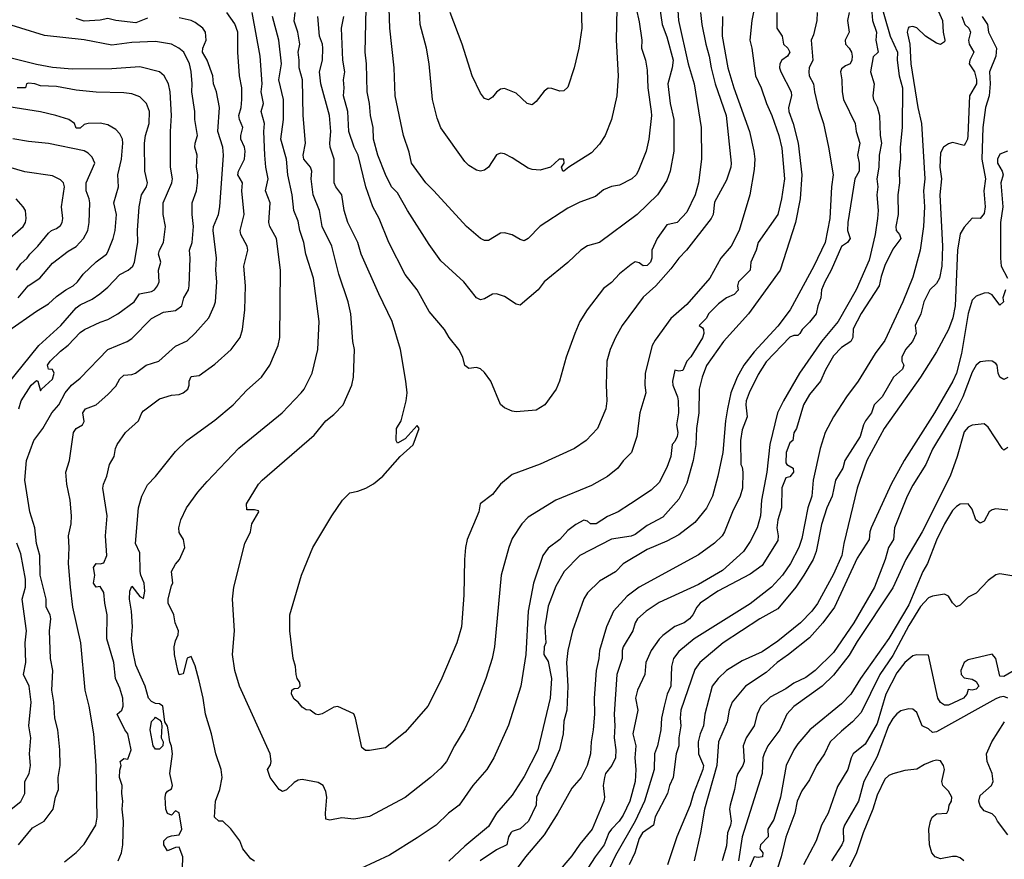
# Model space of a CAD drawing. Header units: metres. Extents: x -46681 to -43747, y -240911 to -237677.
# Tile 861 of 1056: x -44517 to -44393, y -239123 to -239017. Entities that reach past the tile are written whole.
import ezdxf

# ---------------------------------------------------------------- set-up
doc = ezdxf.new("R2010")
doc.units = ezdxf.units.M
doc.layers.add('CONTOUR_INDEX', color=1, linetype='Continuous')
doc.layers.add('CONTOUR_INTER', color=3, linetype='Continuous')

msp = doc.modelspace()

# ---------------------------------------------------------------- linework, layer by layer
at = {"layer": 'CONTOUR_INDEX'}
for points, elevation in [([(-44436.78, -239013.52), (-44436.22, -239017.52), (-44435.6, -239019.11), (-44434.82, -239022.02), (-44434.94, -239023.02), (-44435.5, -239025.02), (-44435.18, -239027.52), (-44434.71, -239029.52), (-44434.75, -239033.52), (-44435.18, -239036.02), (-44435.6, -239037.2), (-44436.8, -239039.02), (-44439.34, -239041.52), (-44444.1, -239045.02), (-44445.6, -239045.44), (-44446.47, -239046.02), (-44448.1, -239047.57), (-44451.07, -239050.02), (-44451.82, -239051.02), (-44454.1, -239052.95), (-44454.6, -239052.83), (-44456.1, -239051.86), (-44457.1, -239051.53), (-44457.6, -239051.54), (-44458.6, -239052.16), (-44459.1, -239052.26), (-44459.62, -239052.02), (-44461.23, -239050.02), (-44464.1, -239047.33), (-44465.6, -239045.28), (-44468.34, -239041.02), (-44469.6, -239038.76), (-44470.32, -239038.02), (-44471.1, -239036.46), (-44472.06, -239034.02), (-44472.6, -239032.02), (-44472.64, -239030.52), (-44472.99, -239029.02), (-44473.11, -239027.52), (-44473.39, -239026.02), (-44473.5, -239022.52), (-44473.66, -239021.02), (-44473.55, -239015.52)], 120), ([(-44496.68, -239124.02), (-44496.67, -239122.52), (-44497.1, -239121.32), (-44497.6, -239121.34), (-44498.6, -239121.79), (-44499.06, -239121.02), (-44499.04, -239120.52), (-44498.6, -239120.04), (-44498.1, -239119.86), (-44497.1, -239119.75), (-44496.77, -239119.02), (-44497.1, -239116.97), (-44497.6, -239116.71), (-44498.1, -239117.27), (-44498.6, -239117.08), (-44498.82, -239116.52), (-44498.9, -239115.02), (-44498.78, -239114.52), (-44498.6, -239114.23), (-44498.1, -239113.96), (-44497.96, -239113.52), (-44498.29, -239112.02), (-44497.96, -239109.52), (-44498.1, -239108.57), (-44498.31, -239108.02), (-44498.49, -239106.52), (-44498.6, -239106.05), (-44498.94, -239105.52), (-44499.18, -239103.52), (-44499.6, -239103.21), (-44500.1, -239103.19), (-44500.6, -239102.94), (-44500.97, -239102.52), (-44501.41, -239101.02), (-44502.6, -239098.36), (-44502.97, -239096.52), (-44503.12, -239095.02), (-44503.02, -239093.52), (-44503.14, -239091.52), (-44503.4, -239090.02), (-44503.34, -239089.02), (-44503.1, -239088.37), (-44502.1, -239089.7), (-44501.6, -239089.95), (-44501.46, -239089.02), (-44501.55, -239088.02), (-44501.96, -239087.02), (-44502.04, -239086.52), (-44502.1, -239084.18), (-44502.64, -239083.02), (-44502.24, -239078.52), (-44501.83, -239077.02), (-44501.1, -239075.59), (-44500.1, -239074.54), (-44497.6, -239071.38), (-44496.16, -239070.02), (-44492.6, -239067.46), (-44490.29, -239065.52), (-44488.6, -239063.68), (-44486.73, -239062.02), (-44485.67, -239060.52), (-44484.62, -239058.02), (-44484.41, -239057.02), (-44484.35, -239048.52), (-44484.84, -239044.52), (-44485.69, -239043.02), (-44485.82, -239042.52), (-44485.66, -239040.02), (-44486.22, -239038.52), (-44485.91, -239037.02), (-44486.2, -239035.52), (-44486.32, -239034.02), (-44486.45, -239031.02), (-44486.35, -239030.02), (-44486.77, -239028.52), (-44486.49, -239027.52), (-44486.78, -239026.02), (-44486.66, -239025.02), (-44486.9, -239021.52), (-44487.93, -239016.02)], 115), ([(-44421.73, -239016.02), (-44421.74, -239018.02), (-44421.08, -239019.02), (-44420.9, -239020.02), (-44420.37, -239020.52), (-44420.1, -239021.02), (-44420.38, -239021.52), (-44421.1, -239022.03), (-44421.37, -239022.52), (-44421.4, -239023.02), (-44421.25, -239023.52), (-44419.95, -239026.02), (-44419.88, -239026.52), (-44420.25, -239028.02), (-44420.21, -239028.52), (-44419.66, -239030.02), (-44419.04, -239032.52), (-44418.6, -239036.52), (-44418.78, -239039.52), (-44419.37, -239042.52), (-44421.31, -239048.52), (-44425.3, -239054.02), (-44428.47, -239057.52), (-44430.6, -239060.54), (-44431.17, -239062.02), (-44431.54, -239063.52), (-44431.57, -239066.52), (-44431.89, -239068.52), (-44431.97, -239070.52), (-44432.3, -239072.52), (-44433.1, -239075.41), (-44434.1, -239077.4), (-44436.1, -239079.7), (-44438.1, -239080.74), (-44439.6, -239081.87), (-44440.1, -239082.07), (-44442.6, -239082.47), (-44446.6, -239084.51), (-44448.56, -239086.52), (-44449.6, -239088.4), (-44450.6, -239090.92), (-44450.99, -239093.52), (-44450.89, -239095.52), (-44451.1, -239096.04), (-44451.12, -239097.02), (-44450.6, -239097.88), (-44450.17, -239100.02), (-44450.33, -239102.52), (-44451.88, -239109.02), (-44453.6, -239112.38), (-44455.1, -239114.77), (-44457.09, -239117.02), (-44458.1, -239118.71), (-44461.1, -239121.2), (-44463.1, -239123.07)], 115), ([(-44401.53, -239015.52), (-44400.83, -239017.02), (-44400.77, -239018.52), (-44400.54, -239019.52), (-44400.6, -239019.72), (-44401.1, -239020.08), (-44401.6, -239019.9), (-44403.01, -239019.02), (-44404.1, -239017.96), (-44404.6, -239017.79), (-44405.1, -239017.88), (-44405.19, -239018.02), (-44405.32, -239018.52), (-44404.95, -239020.02), (-44404.83, -239022.52), (-44403.97, -239028.02), (-44403.48, -239030.02), (-44403.08, -239037.02), (-44403.24, -239038.52), (-44403.13, -239040.52), (-44403.23, -239043.02), (-44403.67, -239046.02), (-44404.6, -239049.39), (-44405.86, -239052.52), (-44408.1, -239057.4), (-44409.32, -239059.02), (-44411.48, -239062.52), (-44412.97, -239064.52), (-44414.6, -239067.02), (-44415.66, -239069.02), (-44416.29, -239071.02), (-44417.15, -239075.02), (-44417.34, -239077.02), (-44417.82, -239078.52), (-44418.6, -239082.39), (-44418.98, -239083.52), (-44420.02, -239085.52), (-44421.03, -239087.02), (-44422.42, -239088.52), (-44425.1, -239090.6), (-44432.17, -239095.02), (-44434.1, -239096.63), (-44434.76, -239097.52), (-44435.04, -239098.52), (-44435.11, -239101.02), (-44435.56, -239102.02), (-44435.97, -239103.52), (-44436.3, -239105.02), (-44436.36, -239106.52), (-44436.77, -239108.52), (-44437.15, -239109.52), (-44437.21, -239111.52), (-44438.44, -239115.52), (-44439.59, -239118.02), (-44442.1, -239122.36), (-44443.6, -239125.55)], 110), ([(-44518.84, -239063.02), (-44514.81, -239058.02), (-44512.03, -239055.52), (-44510.1, -239053.27), (-44509.6, -239052.89), (-44508.1, -239052.19), (-44507.14, -239051.52), (-44506.1, -239050.68), (-44504.6, -239049.06), (-44503.56, -239048.52), (-44502.97, -239048.02), (-44502.74, -239047.52), (-44502.35, -239045.02), (-44502.39, -239043.52), (-44502.15, -239040.52), (-44501.85, -239039.02), (-44501.25, -239038.02), (-44501.13, -239037.52), (-44501.43, -239036.02), (-44501.5, -239032.52), (-44501.38, -239031.52), (-44500.91, -239030.02), (-44500.84, -239028.52), (-44501.22, -239027.52), (-44502.1, -239026.65), (-44503.1, -239026.29), (-44504.1, -239026.15), (-44507.6, -239026.06), (-44510.1, -239025.82), (-44512.6, -239025.34), (-44514.6, -239025.27), (-44515.32, -239025.02), (-44516.1, -239024.93), (-44516.38, -239025.02), (-44516.49, -239025.52), (-44517.54, -239025.52)], 110), ([(-44392.6, -239070.91), (-44393.1, -239071.22), (-44393.33, -239071.02), (-44395.1, -239068.32), (-44395.6, -239067.89), (-44397.1, -239068.07), (-44397.6, -239068.32), (-44398.1, -239068.91), (-44398.98, -239072.02), (-44399.87, -239074.52), (-44403.41, -239081.52), (-44405.45, -239085.02), (-44407.1, -239088.61), (-44411.6, -239095.36), (-44412.6, -239097.1), (-44414.6, -239099.62), (-44416.04, -239101.02), (-44419.6, -239103.58), (-44420.49, -239104.52), (-44421.35, -239106.52), (-44422.86, -239108.52), (-44423.35, -239109.52), (-44423.51, -239110.02), (-44423.59, -239112.02), (-44426.1, -239120.02), (-44426.56, -239123.02)], 105), ([(-44500.19, -239105.02), (-44500.1, -239104.91), (-44499.6, -239105.25), (-44499.39, -239105.52), (-44499.29, -239106.02), (-44499.4, -239107.52), (-44499.15, -239108.02), (-44499.19, -239108.52), (-44499.6, -239108.96), (-44500.1, -239108.96), (-44500.38, -239108.52), (-44500.76, -239106.52), (-44500.6, -239105.45), (-44500.19, -239105.02)], 115), ([(-44398.15, -239123.02), (-44398.6, -239122.67), (-44399.1, -239122.47), (-44399.6, -239122.47), (-44401.1, -239122.77), (-44401.76, -239122.52), (-44402.19, -239122.02), (-44402.48, -239121.02), (-44402.55, -239119.02), (-44402.38, -239118.02), (-44402.15, -239117.52), (-44401.6, -239117.1), (-44400.3, -239117.02), (-44400.1, -239116.62), (-44400.02, -239116.02), (-44399.7, -239115.52), (-44399.67, -239115.02), (-44400.1, -239114.26), (-44400.79, -239113.52), (-44400.95, -239113.02), (-44400.58, -239111.52), (-44400.7, -239111.02), (-44401.1, -239110.42), (-44401.6, -239110.32), (-44402.1, -239110.46), (-44403.1, -239110.87), (-44404.1, -239111.48), (-44405.6, -239111.64), (-44407.1, -239112.07), (-44407.6, -239112.29), (-44408.1, -239112.72), (-44409.1, -239114.73), (-44409.64, -239116.52), (-44410.86, -239119.52), (-44411.69, -239122.02), (-44413.42, -239125.52)], 100)]:
    msp.add_lwpolyline(points, dxfattribs=dict(at, elevation=elevation))
at = {"layer": 'CONTOUR_INTER'}
for points, elevation in [([(-44434.31, -239014.52), (-44434.14, -239017.02), (-44432.92, -239022.52), (-44432.15, -239025.02), (-44431.29, -239030.52), (-44431.22, -239034.52), (-44431.6, -239037.52), (-44432.02, -239039.02), (-44433.1, -239041.23), (-44434.32, -239042.52), (-44435.6, -239042.82), (-44436.83, -239044.52), (-44437.49, -239046.02), (-44437.51, -239047.02), (-44437.66, -239047.52), (-44438.1, -239047.95), (-44438.6, -239047.99), (-44439.1, -239047.59), (-44439.6, -239047.49), (-44440.1, -239047.83), (-44441.6, -239049.01), (-44442.6, -239050.08), (-44443.6, -239050.84), (-44445.65, -239053.52), (-44446.6, -239055.01), (-44447.23, -239056.52), (-44448.3, -239059.52), (-44449.15, -239062.52), (-44449.58, -239063.52), (-44451.01, -239065.52), (-44452.1, -239066.2), (-44454.6, -239066.39), (-44455.1, -239066.32), (-44456.1, -239065.89), (-44456.6, -239065.48), (-44457.83, -239062.52), (-44458.6, -239061.43), (-44459.1, -239060.99), (-44459.6, -239060.79), (-44460.6, -239060.92), (-44461.1, -239060.57), (-44461.36, -239059.52), (-44461.83, -239058.52), (-44463.08, -239057.02), (-44463.64, -239056.02), (-44465.6, -239053.74), (-44467.1, -239051.02), (-44468.6, -239049.06), (-44470.67, -239045.02), (-44471.91, -239042.02), (-44472.68, -239040.52), (-44473.59, -239038.02), (-44474.56, -239034.02), (-44475.03, -239033.02), (-44475.7, -239031.02), (-44475.84, -239028.52), (-44476.38, -239026.52), (-44476.29, -239025.52), (-44476.38, -239024.52), (-44476.23, -239023.52), (-44476.49, -239022.02), (-44476.66, -239018.02), (-44476.33, -239016.52)], 119), ([(-44424.3, -239014.02), (-44424.89, -239017.02), (-44425.14, -239019.52), (-44424.89, -239020.52), (-44424.44, -239024.02), (-44423.72, -239025.52), (-44423.05, -239027.52), (-44422.36, -239029.02), (-44421.47, -239031.52), (-44421.1, -239033.13), (-44420.79, -239037.02), (-44421.15, -239039.52), (-44421.6, -239041.52), (-44424.1, -239045.05), (-44424.36, -239046.02), (-44425, -239047.52), (-44425.11, -239048.52), (-44426.57, -239050.02), (-44426.68, -239050.52), (-44426.6, -239051.06), (-44427.1, -239051.59), (-44428.1, -239052), (-44429.1, -239052.77), (-44430.34, -239054.02), (-44430.6, -239054.57), (-44431.55, -239055.52), (-44431.1, -239055.82), (-44430.99, -239056.02), (-44430.93, -239056.52), (-44431.1, -239057.06), (-44432.6, -239059.48), (-44433.08, -239060.02), (-44433.6, -239061.2), (-44434.1, -239061.26), (-44434.6, -239061.16), (-44434.91, -239062.52), (-44434.86, -239063.02), (-44434.25, -239064.52), (-44434.18, -239065.02), (-44434.16, -239066.52), (-44434.39, -239068.02), (-44434.24, -239069.02), (-44434.3, -239069.52), (-44434.6, -239070.14), (-44434.95, -239070.52), (-44435.12, -239072.02), (-44435.6, -239073.42), (-44436.6, -239075.3), (-44437.6, -239076.28), (-44440.18, -239078.02), (-44441.75, -239079.02), (-44443.1, -239079.59), (-44444.54, -239080.52), (-44445.26, -239080.52), (-44445.6, -239080.19), (-44446.1, -239080.08), (-44447.1, -239080.59), (-44448.1, -239081.37), (-44449.1, -239082.51), (-44450.6, -239083.61), (-44451.27, -239084.52), (-44452.42, -239088.02), (-44453.12, -239091.52), (-44453.4, -239097.02), (-44454.01, -239101.02), (-44455.6, -239105.9), (-44457.45, -239110.02), (-44458.31, -239111.52), (-44460.07, -239113.52), (-44461.81, -239116.02), (-44463.14, -239117.02), (-44464.69, -239118.52), (-44467.1, -239120.13), (-44470.6, -239122.32), (-44474.19, -239124.02)], 116), ([(-44446.47, -239014.02), (-44446.35, -239018.02), (-44446.7, -239020.52), (-44447.31, -239023.02), (-44448.1, -239025.43), (-44448.6, -239025.89), (-44449.1, -239025.95), (-44450.1, -239025.6), (-44450.6, -239025.58), (-44451.1, -239025.96), (-44452.1, -239027.26), (-44452.6, -239027.68), (-44453.23, -239027.52), (-44454.6, -239026.21), (-44456.1, -239025.63), (-44456.6, -239025.68), (-44457.1, -239026.08), (-44457.6, -239026.72), (-44458.1, -239027.06), (-44458.6, -239026.87), (-44459.1, -239026.22), (-44460.16, -239024.02), (-44461.41, -239020.02), (-44462.95, -239016.02)], 123), ([(-44408.87, -239014.02), (-44407.45, -239019.02), (-44406.54, -239021.02), (-44406.56, -239022.02), (-44406.32, -239024.02), (-44405.9, -239025.52), (-44405.92, -239030.52), (-44406.2, -239033.02), (-44406.16, -239034.52), (-44406.3, -239036.02), (-44406.27, -239037.52), (-44406.46, -239039.02), (-44406.45, -239041.52), (-44406.75, -239043.02), (-44406.7, -239043.52), (-44406.25, -239044.02), (-44406.1, -239044.52), (-44407.1, -239045.87), (-44408.1, -239047.92), (-44408.6, -239049.33), (-44408.84, -239050.52), (-44411.1, -239054), (-44412.1, -239055.94), (-44412.15, -239057.02), (-44412.4, -239057.52), (-44413.6, -239058.3), (-44414.6, -239059.35), (-44415.6, -239061.12), (-44416.22, -239062.52), (-44417.6, -239064.23), (-44418.39, -239065.52), (-44419.26, -239068.52), (-44419.6, -239069.06), (-44419.71, -239070.02), (-44420.1, -239070.31), (-44420.56, -239071.52), (-44420.6, -239072.83), (-44420.49, -239073.02), (-44419.69, -239073.52), (-44419.62, -239074.02), (-44420.1, -239074.61), (-44420.6, -239074.71), (-44421.1, -239075.98), (-44421.16, -239078.52), (-44421.6, -239080), (-44421.75, -239081.02), (-44421.56, -239082.02), (-44421.6, -239082.61), (-44423.6, -239085.78), (-44425.1, -239086.87), (-44429.19, -239089.02), (-44431.41, -239090.52), (-44431.84, -239091.02), (-44432.35, -239092.02), (-44432.76, -239092.52), (-44433.44, -239093.02), (-44434.6, -239093.48), (-44436.1, -239094.62), (-44436.6, -239095.09), (-44437.6, -239096.52), (-44438.28, -239098.02), (-44438.4, -239099.52), (-44439.31, -239101.52), (-44439.57, -239102.52), (-44439.28, -239104.02), (-44439.9, -239107.02), (-44439.52, -239108.52), (-44439.64, -239110.02), (-44439.51, -239111.52), (-44439.61, -239113.02), (-44440.27, -239115.52), (-44441.1, -239117.28), (-44441.61, -239118.02), (-44442.61, -239119.02), (-44442.93, -239119.52), (-44443.52, -239121.02), (-44444.66, -239122.52), (-44446.6, -239125.51)], 111), ([(-44504.8, -239123.02), (-44504.39, -239122.02), (-44504.23, -239121.02), (-44504.12, -239118.02), (-44504.31, -239116.52), (-44504.21, -239115.52), (-44504.37, -239114.52), (-44504.3, -239113.52), (-44504.65, -239112.52), (-44504.6, -239111.58), (-44504.42, -239111.02), (-44504.57, -239110.52), (-44504.1, -239110.13), (-44503.6, -239110.2), (-44503.17, -239109.02), (-44503.6, -239107.02), (-44503.97, -239106.52), (-44504.93, -239104.52), (-44504.37, -239104.02), (-44504.2, -239103.52), (-44504.24, -239102.52), (-44504.6, -239101.25), (-44505.13, -239100.02), (-44505.36, -239098.02), (-44506.25, -239095.02), (-44506.21, -239092.02), (-44506.5, -239090.52), (-44506.6, -239089.18), (-44507.1, -239088.44), (-44507.6, -239088.53), (-44507.92, -239088.02), (-44507.74, -239087.02), (-44507.94, -239086.02), (-44507.6, -239085.54), (-44507.1, -239085.58), (-44506.6, -239085.43), (-44506.24, -239084.52), (-44506.41, -239082.02), (-44506.2, -239079.52), (-44506.74, -239076.02), (-44506.66, -239075.52), (-44506.23, -239074.52), (-44505.89, -239073.02), (-44505.33, -239072.02), (-44505.16, -239071.02), (-44504.94, -239070.52), (-44503.87, -239069.02), (-44502.26, -239067.52), (-44501.84, -239066.52), (-44501.6, -239066.25), (-44499.6, -239064.77), (-44498.1, -239064.29), (-44497.1, -239064.21), (-44496.6, -239063.99), (-44496.02, -239063.52), (-44495.85, -239063.02), (-44495.84, -239062.52), (-44495.6, -239061.95), (-44494.6, -239061.8), (-44492.6, -239060.38), (-44490.55, -239058.52), (-44489.43, -239057.02), (-44489.13, -239056.02), (-44488.85, -239053.52), (-44488.74, -239050.52), (-44488.96, -239048.02), (-44488.47, -239046.02), (-44488.54, -239045.52), (-44489.36, -239044.02), (-44489.44, -239043.52), (-44488.92, -239041.52), (-44489.23, -239038.52), (-44489.15, -239037.52), (-44489.72, -239036.52), (-44489.65, -239036.02), (-44488.87, -239034.52), (-44488.79, -239033.52), (-44488.87, -239033.02), (-44489.34, -239032.02), (-44489.34, -239031.52), (-44489.1, -239030.52), (-44489.51, -239029.52), (-44489.58, -239029.02), (-44489.3, -239028.02), (-44489.21, -239027.02), (-44489.23, -239025.52), (-44489.51, -239024.02), (-44489.71, -239021.02), (-44489.71, -239018.52), (-44490.1, -239017.47), (-44491.11, -239016.02)], 114), ([(-44428.6, -239016.52), (-44428.62, -239019.02), (-44427.94, -239023.02), (-44427.18, -239025.52), (-44425.18, -239031.02), (-44424.62, -239033.52), (-44424.52, -239034.52), (-44424.6, -239035.82), (-44425.13, -239039.02), (-44426.51, -239043.52), (-44427.48, -239045.52), (-44428.81, -239047.02), (-44430.21, -239049.52), (-44433.1, -239052.86), (-44435.1, -239054.64), (-44437.1, -239057.34), (-44437.47, -239058.02), (-44438.35, -239061.52), (-44438.4, -239063.02), (-44438.28, -239064.02), (-44439.03, -239066.52), (-44439.39, -239069.52), (-44440.09, -239071.52), (-44441.1, -239072.57), (-44441.78, -239073.52), (-44443.1, -239074.57), (-44445.1, -239075.67), (-44449.6, -239077.53), (-44453.1, -239079.67), (-44453.92, -239080.52), (-44455.1, -239082.38), (-44455.56, -239083.52), (-44456.51, -239087.02), (-44457.35, -239096.02), (-44457.66, -239097.52), (-44458.43, -239100.02), (-44459.98, -239104.02), (-44461.1, -239106.38), (-44462.41, -239108.52), (-44463.4, -239110.52), (-44464.1, -239111.35), (-44465.41, -239112.52), (-44468.6, -239115.05), (-44473.1, -239117.45), (-44475.1, -239117.78), (-44476.6, -239117.59), (-44478.1, -239117.9), (-44478.6, -239117.79), (-44478.68, -239117.02), (-44478.51, -239115.02), (-44478.6, -239114.27), (-44478.97, -239113.52), (-44479.6, -239113.14), (-44481.6, -239112.77), (-44482.1, -239112.87), (-44482.6, -239113.14), (-44483.6, -239114.08), (-44484.1, -239114.28), (-44484.51, -239114.02), (-44485.66, -239112.52), (-44485.98, -239111.52), (-44485.6, -239110.94), (-44485.53, -239110.52), (-44485.66, -239109.52), (-44489.5, -239101.02), (-44490.09, -239099.02), (-44490.38, -239097.02), (-44490.16, -239094.02), (-44490.4, -239090.02), (-44490.23, -239088.52), (-44488.85, -239083.02), (-44488.14, -239081.52), (-44487.95, -239080.52), (-44487.08, -239079.02), (-44487.1, -239078.89), (-44487.6, -239078.74), (-44488.6, -239078.74), (-44488.62, -239078.02), (-44487.11, -239075.52), (-44486.63, -239075.02), (-44480.1, -239069.33), (-44478.6, -239067.52), (-44477.6, -239066.73), (-44476.44, -239065.52), (-44475.35, -239063.02), (-44475.13, -239062.02), (-44475.02, -239058.52), (-44475.21, -239057.52), (-44475.46, -239054.02), (-44475.79, -239052.52), (-44476.98, -239049.02), (-44477.87, -239045.52), (-44479.1, -239043.02), (-44479.4, -239041.02), (-44480.23, -239039.02), (-44480.46, -239037.02), (-44480.4, -239036.02), (-44480.56, -239035.52), (-44481.4, -239034.52), (-44481.49, -239034.02), (-44481.17, -239032.52), (-44481.47, -239029.02), (-44481.57, -239024.52), (-44481.99, -239023.02), (-44481.97, -239022.02), (-44482.13, -239021.02), (-44481.88, -239020.02), (-44482.17, -239018.52), (-44482.6, -239017.11), (-44482.5, -239016.02)], 117), ([(-44431.38, -239016.02), (-44431.2, -239017.52), (-44430.71, -239020.02), (-44430.27, -239021.52), (-44430.03, -239023.02), (-44429.52, -239025.02), (-44428.13, -239029.02), (-44427.49, -239035.02), (-44427.56, -239035.52), (-44428.1, -239037.19), (-44429.6, -239039.93), (-44429.76, -239041.52), (-44430.02, -239042.02), (-44433.12, -239046.02), (-44434.1, -239047.02), (-44435.1, -239048.34), (-44437, -239050.52), (-44438.6, -239051.95), (-44441.23, -239055.52), (-44442.1, -239057.04), (-44442.76, -239058.52), (-44443.19, -239060.02), (-44443.27, -239063.02), (-44443.18, -239065.02), (-44443.29, -239066.02), (-44444.35, -239068.52), (-44445.8, -239070.02), (-44447.27, -239071.02), (-44451.6, -239072.98), (-44455.1, -239074.32), (-44456.6, -239075.51), (-44457.6, -239076.83), (-44459.14, -239078.02), (-44459.31, -239079.02), (-44460.78, -239082.52), (-44461.02, -239083.52), (-44461.15, -239085.02), (-44461.21, -239089.52), (-44461.51, -239093.52), (-44462.1, -239095.52), (-44464.1, -239100.27), (-44465.77, -239103.52), (-44468.6, -239106.82), (-44471.1, -239108.76), (-44473.1, -239109.12), (-44473.6, -239109.1), (-44474.1, -239108.72), (-44474.86, -239105.02), (-44475.1, -239104.47), (-44477.1, -239103.55), (-44477.6, -239103.63), (-44479.1, -239104.49), (-44479.6, -239104.62), (-44479.93, -239104.52), (-44480.6, -239104.01), (-44481.1, -239103.98), (-44481.6, -239103.63), (-44482.09, -239103.02), (-44482.6, -239102.66), (-44482.97, -239102.02), (-44482.89, -239101.52), (-44482.6, -239101.3), (-44482.1, -239101.27), (-44481.85, -239101.02), (-44481.92, -239100.52), (-44482.25, -239100.02), (-44482.38, -239099.52), (-44482.45, -239098.52), (-44482.76, -239097.52), (-44483.15, -239094.02), (-44483.15, -239092.02), (-44481.67, -239087.02), (-44480.27, -239083.52), (-44477.87, -239079.52), (-44476.51, -239077.52), (-44475.6, -239076.61), (-44474.6, -239076.42), (-44473.57, -239076.02), (-44472.6, -239075.48), (-44471.45, -239074.52), (-44469.26, -239072.02), (-44467.6, -239070.57), (-44466.87, -239068.52), (-44467.1, -239068.12), (-44468.6, -239069.8), (-44469.6, -239070.34), (-44469.75, -239070.02), (-44469.7, -239068.52), (-44469.12, -239067.52), (-44468.47, -239065.02), (-44468.38, -239064.02), (-44468.52, -239062.52), (-44469.22, -239058.52), (-44470.24, -239055.02), (-44471.95, -239051.52), (-44474.16, -239046.52), (-44474.57, -239045.02), (-44475.86, -239042.52), (-44476.32, -239041.02), (-44476.61, -239039.02), (-44477.36, -239038.02), (-44477.57, -239037.52), (-44477.58, -239034.52), (-44478.08, -239033.02), (-44478.13, -239032.52), (-44478, -239031.02), (-44478.15, -239029.02), (-44479.25, -239025.02), (-44479.42, -239023.52), (-44479.02, -239022.02), (-44478.99, -239020.52), (-44479.03, -239020.02), (-44479.41, -239019.02), (-44479.61, -239016.52)], 118), ([(-44439.5, -239015.52), (-44439.1, -239017.2), (-44438.76, -239019.52), (-44438.81, -239020.52), (-44438.3, -239022.02), (-44438.1, -239023.3), (-44438.01, -239025.52), (-44437.59, -239028.52), (-44437.55, -239029.02), (-44437.89, -239032.02), (-44438.21, -239033.52), (-44439.23, -239036.02), (-44439.48, -239036.52), (-44440.03, -239037.02), (-44441.6, -239037.82), (-44442.6, -239037.98), (-44443.6, -239038.4), (-44444.6, -239039.23), (-44446.6, -239039.95), (-44448.1, -239040.7), (-44451.6, -239042.96), (-44453.1, -239044.53), (-44453.6, -239044.82), (-44454.1, -239044.68), (-44455.1, -239044.05), (-44456.1, -239043.83), (-44456.6, -239043.84), (-44458.1, -239044.79), (-44458.6, -239044.8), (-44459.1, -239044.53), (-44460.89, -239043.02), (-44464.98, -239038.52), (-44466.02, -239037.52), (-44467.82, -239035.02), (-44468.1, -239033.65), (-44468.82, -239031.52), (-44469.88, -239026.52), (-44470, -239023.02), (-44470.55, -239018.02), (-44470.65, -239015.52)], 121), ([(-44441.93, -239015.52), (-44442, -239019.52), (-44441.77, -239024.02), (-44441.91, -239026.52), (-44442.61, -239029.52), (-44443.4, -239031.52), (-44444.1, -239032.65), (-44445.1, -239033.72), (-44447.98, -239035.52), (-44448.6, -239036.03), (-44448.72, -239036.02), (-44448.91, -239035.52), (-44448.55, -239035.02), (-44448.6, -239034.51), (-44449.19, -239034.52), (-44450.27, -239035.52), (-44451.6, -239035.9), (-44452.6, -239035.83), (-44453.1, -239035.66), (-44455.1, -239034.34), (-44456.1, -239033.87), (-44456.6, -239033.78), (-44457.1, -239033.98), (-44458.1, -239035.52), (-44458.6, -239035.93), (-44459.1, -239036.02), (-44459.6, -239035.91), (-44460.6, -239035.34), (-44461.1, -239034.82), (-44464.1, -239030.59), (-44464.6, -239029.35), (-44465.15, -239027.02), (-44465.6, -239022.52), (-44465.93, -239020.52), (-44466.73, -239017.52), (-44466.85, -239015.02)], 122), ([(-44416.67, -239016.02), (-44416.68, -239017.02), (-44417.1, -239018.85), (-44417.39, -239019.52), (-44417.22, -239022.02), (-44417.68, -239023.02), (-44417.72, -239023.52), (-44417.66, -239024.02), (-44417.1, -239025.02), (-44417.01, -239026.02), (-44416.53, -239028.02), (-44415.86, -239030.02), (-44415.21, -239033.02), (-44414.63, -239036.52), (-44414.86, -239038.02), (-44415.05, -239042.02), (-44415.66, -239045.02), (-44417.07, -239048.02), (-44420.05, -239053.52), (-44421.6, -239055.61), (-44424.6, -239058.82), (-44425.9, -239060.52), (-44426.73, -239062.02), (-44427.55, -239064.02), (-44427.97, -239066.02), (-44428.22, -239067.52), (-44428.53, -239071.52), (-44429.19, -239074.52), (-44429.85, -239077.02), (-44430.6, -239078.53), (-44432.1, -239080.34), (-44434.1, -239081.92), (-44435.6, -239082.73), (-44438.1, -239083.77), (-44441.1, -239085.58), (-44442.1, -239086.6), (-44444.1, -239087.75), (-44445.6, -239089.21), (-44446.1, -239089.99), (-44447.52, -239094.02), (-44448.1, -239096.52), (-44448.27, -239098.02), (-44448.1, -239101.02), (-44448.21, -239104.02), (-44448.6, -239105.41), (-44448.69, -239107.02), (-44449.17, -239109.02), (-44450.24, -239111.52), (-44451.11, -239113.02), (-44452.04, -239115.02), (-44452.08, -239116.02), (-44453.06, -239118.02), (-44454.1, -239118.98), (-44455.1, -239119.35), (-44455.27, -239119.52), (-44455.58, -239120.02), (-44455.8, -239121.02), (-44457.1, -239121.63), (-44459.14, -239123.02)], 114), ([(-44412.61, -239016.02), (-44412.81, -239017.02), (-44412.63, -239018.52), (-44413.14, -239019.52), (-44413.08, -239020.02), (-44412.6, -239020.53), (-44412.32, -239021.02), (-44412.22, -239021.52), (-44412.26, -239022.02), (-44412.49, -239022.52), (-44413.1, -239022.76), (-44413.6, -239023.14), (-44413.7, -239023.52), (-44413.54, -239024.52), (-44413.52, -239026.02), (-44413.33, -239027.02), (-44411.85, -239030.02), (-44411.75, -239031.02), (-44411.29, -239032.52), (-44411.56, -239034.02), (-44411.36, -239035.02), (-44411.36, -239036.02), (-44411.91, -239037.02), (-44412.79, -239042.52), (-44412.81, -239043.52), (-44412.48, -239044.52), (-44412.84, -239045.02), (-44413.6, -239045.55), (-44414.88, -239048.52), (-44415.69, -239050.02), (-44416.11, -239051.02), (-44416.18, -239052.02), (-44416.56, -239053.02), (-44416.77, -239054.02), (-44417.6, -239055.1), (-44418.56, -239056.02), (-44418.86, -239056.52), (-44419.1, -239056.75), (-44419.6, -239056.75), (-44420.1, -239056.98), (-44423.1, -239060.08), (-44424.1, -239061.68), (-44425.23, -239064.02), (-44425.6, -239065), (-44425.65, -239065.52), (-44425.47, -239067.02), (-44426.1, -239068.65), (-44426.32, -239070.02), (-44426.3, -239073.02), (-44426.1, -239073.39), (-44426.01, -239074.02), (-44426.09, -239076.02), (-44426.37, -239077.02), (-44427.35, -239079.02), (-44428.33, -239081.52), (-44428.65, -239082.02), (-44429.6, -239082.96), (-44431.6, -239084.45), (-44439.1, -239088.52), (-44440.6, -239089.65), (-44442.33, -239091.52), (-44443.24, -239093.52), (-44444.1, -239096.52), (-44444.17, -239097.52), (-44444.51, -239099.02), (-44444.77, -239102.52), (-44444.74, -239104.52), (-44444.91, -239106.52), (-44445.17, -239108.02), (-44445.23, -239109.52), (-44445.67, -239111.02), (-44446.4, -239112.52), (-44447.6, -239113.86), (-44449.35, -239117.02), (-44451.1, -239119.77), (-44453.43, -239122.52), (-44454.6, -239124.12)], 113), ([(-44409.8, -239015.52), (-44409.68, -239017.02), (-44409.15, -239018.52), (-44409.25, -239019.52), (-44408.96, -239021.02), (-44409.6, -239021.62), (-44409.91, -239023.52), (-44409.48, -239025.02), (-44409.64, -239026.52), (-44409.56, -239027.02), (-44409.1, -239027.92), (-44408.81, -239029.02), (-44408.72, -239031.52), (-44408.53, -239032.52), (-44408.84, -239034.02), (-44408.89, -239035.52), (-44409.14, -239037.02), (-44409.01, -239038.02), (-44409.14, -239039.02), (-44408.98, -239041.02), (-44409.03, -239042.02), (-44409.33, -239044.02), (-44410.1, -239047.25), (-44411.74, -239051.02), (-44413.99, -239055.02), (-44416.1, -239057.52), (-44418.9, -239061.52), (-44420.92, -239065.02), (-44421.65, -239066.52), (-44422.61, -239070.52), (-44423.01, -239074.02), (-44423.67, -239077.52), (-44423.78, -239079.52), (-44424.22, -239081.02), (-44425.1, -239082.75), (-44425.94, -239084.02), (-44428.6, -239086.4), (-44431.6, -239088.19), (-44436.6, -239090.43), (-44438.2, -239091.52), (-44439.3, -239092.52), (-44439.6, -239093), (-44439.91, -239094.02), (-44441.1, -239096.02), (-44441.24, -239096.52), (-44441.26, -239097.52), (-44441.93, -239099.52), (-44442.25, -239104.52), (-44442.17, -239106.02), (-44442.26, -239107.52), (-44442.06, -239109.02), (-44442.07, -239110.02), (-44442.57, -239111.02), (-44443.33, -239112.02), (-44443.49, -239112.52), (-44443.65, -239113.52), (-44443.46, -239115.02), (-44443.56, -239115.52), (-44445.02, -239119.02), (-44446.6, -239120.91), (-44447.6, -239122.42), (-44451.56, -239127.02)], 112), ([(-44517.39, -239121.02), (-44515.6, -239118.88), (-44514.15, -239118.02), (-44513.01, -239116.52), (-44512.72, -239115.02), (-44512.33, -239114.02), (-44512.36, -239112.52), (-44512.13, -239111.02), (-44512.15, -239109.02), (-44512.41, -239106.52), (-44512.79, -239105.02), (-44512.91, -239103.02), (-44513.16, -239101.52), (-44513.04, -239099.02), (-44513.34, -239097.52), (-44513.47, -239094.02), (-44513.31, -239092.52), (-44513.4, -239092.02), (-44513.89, -239091.02), (-44513.91, -239090.02), (-44514.63, -239087.02), (-44514.7, -239084.52), (-44515.1, -239083.02), (-44515.31, -239081.02), (-44515.96, -239079.02), (-44516.57, -239075.02), (-44516.39, -239072.52), (-44515.46, -239070.02), (-44514.33, -239068.52), (-44513.17, -239066.52), (-44512.28, -239065.52), (-44511.51, -239064.02), (-44510.69, -239063.02), (-44509.6, -239062.17), (-44506.1, -239058.55), (-44503.66, -239057.52), (-44503.1, -239057.14), (-44500.6, -239054.63), (-44499.1, -239053.84), (-44497.6, -239053.62), (-44496.79, -239053.02), (-44496.52, -239052.02), (-44495.95, -239051.02), (-44495.85, -239050.52), (-44495.73, -239047.02), (-44495.83, -239046.02), (-44495.46, -239045.02), (-44495.29, -239043.02), (-44495.47, -239041.52), (-44495.46, -239040.02), (-44494.93, -239038.52), (-44494.79, -239037.52), (-44494.77, -239036.52), (-44494.94, -239035.52), (-44494.86, -239034.02), (-44495.16, -239033.02), (-44495.12, -239032.52), (-44494.79, -239031.52), (-44495.16, -239029.52), (-44495.15, -239028.52), (-44495.5, -239026.02), (-44495.46, -239025.02), (-44495.6, -239023.45), (-44495.81, -239022.52), (-44496.53, -239021.02), (-44497.16, -239020.52), (-44498.1, -239020.02), (-44500.1, -239019.7), (-44503.1, -239019.81), (-44505.6, -239020.13), (-44509.1, -239019.46), (-44514.1, -239018.91), (-44520.1, -239017.07)], 112), ([(-44511.6, -239123.16), (-44510.1, -239121.98), (-44509.1, -239120.95), (-44507.64, -239118.52), (-44507.47, -239117.52), (-44507.59, -239111.02), (-44507.86, -239107.02), (-44508.45, -239103.52), (-44508.98, -239101.52), (-44509.53, -239095.52), (-44510.52, -239091.02), (-44510.82, -239088.52), (-44511.07, -239085.52), (-44510.98, -239083.52), (-44511.06, -239082.02), (-44510.73, -239080.52), (-44510.7, -239079.52), (-44510.88, -239077.52), (-44511.3, -239075.52), (-44511.42, -239074.02), (-44510.96, -239072.52), (-44510.45, -239069.02), (-44510.1, -239068.52), (-44509.33, -239068.02), (-44509.1, -239067.62), (-44509.27, -239066.52), (-44508.95, -239066.02), (-44507.6, -239065.5), (-44506.1, -239064.2), (-44505.1, -239063.15), (-44504.6, -239062.24), (-44504.1, -239061.78), (-44503.1, -239061.7), (-44502.61, -239061.52), (-44501.26, -239060.52), (-44499.67, -239060.02), (-44497.6, -239058.11), (-44496.1, -239057.43), (-44495.1, -239056.49), (-44493.39, -239054.52), (-44492.69, -239053.02), (-44492.54, -239052.52), (-44492.37, -239050.02), (-44492.5, -239048.52), (-44492.42, -239047.02), (-44492.83, -239043.52), (-44492.78, -239043.02), (-44492.16, -239041.52), (-44491.98, -239040.52), (-44491.53, -239034.02), (-44491.61, -239033.02), (-44492.23, -239031.02), (-44492.04, -239028.02), (-44492.43, -239026.02), (-44492.8, -239025.02), (-44492.87, -239024.02), (-44493.57, -239022.02), (-44494.16, -239021.02), (-44494.14, -239020.52), (-44493.73, -239019.52), (-44493.81, -239018.52), (-44494.15, -239018.02), (-44495.1, -239017.29), (-44495.6, -239017.05), (-44497.1, -239016.69)], 113), ([(-44501.1, -239016.76), (-44502.6, -239017.32), (-44505.1, -239017.04), (-44506.1, -239016.77), (-44507.1, -239016.98), (-44509.1, -239017.1), (-44510.1, -239016.77)], 113), ([(-44487.6, -239123.07), (-44488.1, -239122.8), (-44489.07, -239121.52), (-44489.47, -239120.52), (-44490.6, -239118.98), (-44491.6, -239118.05), (-44492.1, -239118.05), (-44492.67, -239117.52), (-44492.52, -239115.52), (-44492, -239114.02), (-44491.69, -239112.52), (-44491.82, -239111.52), (-44492.49, -239109.52), (-44493.03, -239107.02), (-44493.78, -239104.52), (-44494.08, -239102.52), (-44494.6, -239100.32), (-44495.1, -239098.43), (-44495.6, -239097.26), (-44496.1, -239097.48), (-44496.6, -239099.45), (-44497.1, -239099.56), (-44497.29, -239099.02), (-44497.7, -239097.02), (-44497.75, -239096.02), (-44497.6, -239095.28), (-44497.23, -239094.52), (-44497.22, -239094.02), (-44497.61, -239093.02), (-44497.79, -239092.02), (-44498.49, -239090.52), (-44498.51, -239090.02), (-44498.1, -239088.32), (-44497.91, -239088.02), (-44498.09, -239086.52), (-44497.6, -239085.6), (-44497.06, -239085.02), (-44496.42, -239083.52), (-44496.59, -239082.52), (-44497.1, -239081.63), (-44497.18, -239081.02), (-44496.91, -239080.02), (-44496.19, -239078.52), (-44494.75, -239076.52), (-44493.6, -239075.18), (-44489.6, -239070.96), (-44484.12, -239066.52), (-44481.74, -239064.02), (-44481.36, -239063.52), (-44480.34, -239061.52), (-44479.63, -239058.52), (-44479.47, -239055.02), (-44480.16, -239049.52), (-44481.13, -239046.52), (-44481.41, -239045.02), (-44481.91, -239043.52), (-44482.1, -239042.36), (-44482.66, -239041.02), (-44482.86, -239039.02), (-44483.4, -239036.52), (-44483.57, -239034.52), (-44484.31, -239032.02), (-44483.95, -239029.52), (-44483.98, -239027.02), (-44484.54, -239024.52), (-44484.23, -239022.52), (-44484.54, -239019.52), (-44485.33, -239016.52)], 116), ([(-44398.42, -239016.52), (-44398.03, -239017.52), (-44397.53, -239018.02), (-44397.32, -239018.52), (-44397.57, -239019.52), (-44397.5, -239020.02), (-44396.9, -239021.02), (-44397.39, -239022.02), (-44397.5, -239022.52), (-44396.79, -239023.52), (-44396.54, -239024.52), (-44396.57, -239025.02), (-44397.43, -239026.52), (-44397.63, -239031.52), (-44397.69, -239032.02), (-44397.93, -239032.52), (-44398.1, -239032.8), (-44399.6, -239032.44), (-44400.1, -239032.6), (-44400.72, -239033.02), (-44401.1, -239033.73), (-44401.17, -239035.52), (-44400.99, -239037.02), (-44401.2, -239039.02), (-44400.85, -239045.52), (-44400.95, -239048.02), (-44401.21, -239049.52), (-44401.6, -239050.2), (-44402.46, -239051.02), (-44403.2, -239052.52), (-44403.59, -239054.02), (-44404.31, -239055.52), (-44404.16, -239056.52), (-44404.65, -239057.52), (-44405.51, -239058.52), (-44405.99, -239059.52), (-44405.96, -239060.02), (-44405.73, -239060.52), (-44405.9, -239061.02), (-44407.01, -239062.02), (-44408.45, -239064.52), (-44409.46, -239065.52), (-44409.78, -239066.52), (-44410.56, -239067.52), (-44410.79, -239068.02), (-44411.23, -239069.52), (-44413.18, -239072.52), (-44413.4, -239073.52), (-44414.33, -239075.02), (-44414.76, -239077.02), (-44415.45, -239078.52), (-44416.1, -239080.62), (-44416.76, -239084.02), (-44417.17, -239085.02), (-44418.34, -239087.02), (-44419.36, -239088.52), (-44421.6, -239091.26), (-44423.89, -239092.52), (-44428.49, -239095.52), (-44431.45, -239098.02), (-44432.1, -239098.9), (-44433.83, -239104.02), (-44433.95, -239105.02), (-44433.83, -239106.02), (-44434.1, -239107.52), (-44434.12, -239108.52), (-44434.42, -239109.52), (-44434.8, -239112.52), (-44435.27, -239113.52), (-44435.51, -239114.52), (-44437.1, -239117.47), (-44437.28, -239118.52), (-44438.67, -239119.52), (-44439.1, -239120.22), (-44439.66, -239122.02), (-44440.37, -239123.52)], 109), ([(-44395.83, -239016.52), (-44395.18, -239017.52), (-44395.03, -239018.52), (-44394.03, -239020.52), (-44394.11, -239021.52), (-44394.9, -239023.52), (-44394.82, -239025.02), (-44394.96, -239026.52), (-44395.42, -239028.02), (-44395.74, -239030.52), (-44395.89, -239034.52), (-44395.43, -239037.02), (-44395.62, -239038.52), (-44395.45, -239040.52), (-44395.6, -239041.36), (-44396.1, -239042), (-44397.1, -239041.97), (-44398.1, -239043.12), (-44398.6, -239043.94), (-44398.96, -239046.02), (-44399.24, -239053.02), (-44399.54, -239054.52), (-44400.1, -239056), (-44401.6, -239058.82), (-44403.6, -239062.02), (-44408.2, -239068.52), (-44410.38, -239072.52), (-44411.61, -239076.02), (-44413.29, -239083.02), (-44413.54, -239084.52), (-44414.6, -239086.89), (-44416.6, -239090.58), (-44417.31, -239091.52), (-44418.75, -239093.02), (-44421.6, -239095.34), (-44423.6, -239096.68), (-44426.1, -239097.81), (-44428.1, -239099.02), (-44429.15, -239100.02), (-44429.91, -239101.02), (-44430.81, -239104.52), (-44430.98, -239106.02), (-44431.41, -239107.02), (-44431.66, -239108.02), (-44431.63, -239109.52), (-44431, -239111.02), (-44431.06, -239111.52), (-44432.24, -239114.52), (-44432.69, -239116.02), (-44434.34, -239120.02), (-44435.52, -239123.52)], 108), ([(-44517.34, -239066.02), (-44517.04, -239065.02), (-44515.8, -239063.02), (-44515.1, -239062.45), (-44514.93, -239062.52), (-44514.6, -239063.73), (-44514.49, -239063.52), (-44513.1, -239062.26), (-44512.88, -239061.52), (-44513.1, -239061.04), (-44513.6, -239061.01), (-44513.72, -239060.52), (-44513.4, -239060.02), (-44512.1, -239058.76), (-44511.1, -239057.99), (-44509.6, -239056.4), (-44509.06, -239056.02), (-44507.1, -239055.07), (-44506.1, -239054.75), (-44504.85, -239054.02), (-44502.78, -239052.52), (-44502.14, -239051.52), (-44500.6, -239051.23), (-44500.24, -239051.02), (-44499.85, -239050.52), (-44499.65, -239050.02), (-44499.71, -239048.52), (-44499.42, -239047.52), (-44499.72, -239046.52), (-44499.61, -239046.02), (-44499.08, -239045.02), (-44498.85, -239043.02), (-44499.15, -239041.52), (-44499.14, -239040.02), (-44498.05, -239037.52), (-44497.98, -239037.02), (-44498.22, -239035.52), (-44498.21, -239031.02), (-44498.07, -239029.02), (-44498.25, -239026.02), (-44498.47, -239025.02), (-44499.03, -239024.02), (-44499.6, -239023.51), (-44502.1, -239022.89), (-44505.6, -239023.12), (-44510.6, -239023.17), (-44513.1, -239022.95), (-44515.1, -239022.6), (-44521.6, -239021)], 111), ([(-44518.6, -239056.14), (-44515.1, -239053.68), (-44513.6, -239052.79), (-44512.6, -239051.86), (-44511.43, -239051.02), (-44510.5, -239050.52), (-44509.94, -239050.02), (-44509.24, -239049.02), (-44507.6, -239047.48), (-44506.29, -239046.52), (-44506.1, -239046.23), (-44505.43, -239044.52), (-44505.21, -239043.52), (-44505.01, -239041.52), (-44505.36, -239040.02), (-44504.79, -239038.02), (-44504.86, -239036.52), (-44504.39, -239034.52), (-44504.23, -239032.52), (-44504.28, -239032.02), (-44504.6, -239031.34), (-44505.1, -239030.79), (-44506.1, -239030.21), (-44507.1, -239030), (-44508.6, -239030.03), (-44509.1, -239030.15), (-44509.6, -239030.61), (-44510.1, -239030.6), (-44510.31, -239030.02), (-44511.04, -239029.52), (-44512.69, -239029.02), (-44514.6, -239028.54), (-44518.6, -239027.92)], 109), ([(-44517.43, -239052.02), (-44516.18, -239050.52), (-44514.68, -239049.52), (-44513.1, -239047.65), (-44511.1, -239046.13), (-44510.1, -239045.54), (-44509.19, -239044.52), (-44508.64, -239043.52), (-44508.48, -239042.52), (-44508.39, -239040.02), (-44508.45, -239039.52), (-44508.84, -239038.52), (-44508.83, -239037.52), (-44507.77, -239035.02), (-44508.1, -239034.29), (-44508.6, -239033.77), (-44509.1, -239033.48), (-44513.6, -239032.55), (-44516.1, -239032.3), (-44518.1, -239031.95)], 108), ([(-44392.66, -239033.52), (-44393.6, -239033.9), (-44393.92, -239034.52), (-44393.89, -239035.02), (-44393.34, -239036.02), (-44393.2, -239036.52), (-44393.49, -239037.52), (-44393.23, -239040.52), (-44393.55, -239042.52), (-44393.51, -239047.02), (-44393.43, -239048.02), (-44392.65, -239049.52)], 107), ([(-44517.63, -239048.52), (-44517.1, -239047.71), (-44516.28, -239047.02), (-44515.97, -239046.52), (-44514.95, -239045.52), (-44513.6, -239043.87), (-44513.23, -239043.52), (-44512.6, -239043.27), (-44512.1, -239042.88), (-44511.87, -239042.52), (-44511.8, -239042.02), (-44511.95, -239040.52), (-44511.58, -239038.02), (-44511.71, -239037.52), (-44512.1, -239037.14), (-44513.1, -239036.61), (-44516.6, -239036.12), (-44518.6, -239035.52)], 107), ([(-44519.1, -239045.02), (-44516.8, -239043.02), (-44516.5, -239042.52), (-44516.41, -239042.02), (-44516.51, -239041.02), (-44516.78, -239040.52), (-44517.66, -239039.52)], 106), ([(-44392.89, -239051.02), (-44393.25, -239052.02), (-44393.16, -239052.52), (-44393.6, -239052.95), (-44394.6, -239051.65), (-44395.1, -239051.39), (-44395.6, -239051.44), (-44396.6, -239051.81), (-44397.1, -239052.31), (-44397.6, -239053.99), (-44398.47, -239059.02), (-44399.09, -239061.52), (-44399.53, -239062.52), (-44401.84, -239066.52), (-44405.68, -239072.52), (-44407.31, -239075.52), (-44409.86, -239081.02), (-44410.02, -239081.52), (-44410.1, -239082.52), (-44411.6, -239084.85), (-44414.45, -239091.02), (-44415.95, -239093.02), (-44417.6, -239094.89), (-44420.26, -239097.02), (-44421.71, -239098.02), (-44423.1, -239099.26), (-44425.71, -239101.02), (-44427.36, -239103.02), (-44427.75, -239104.02), (-44427.99, -239105.52), (-44429.11, -239108.02), (-44429.32, -239111.02), (-44430.88, -239116.52), (-44431.38, -239119.52), (-44432.16, -239123.02)], 107), ([(-44392.6, -239062.06), (-44393.1, -239062.3), (-44393.6, -239062.01), (-44393.83, -239061.52), (-44393.97, -239060.52), (-44394.1, -239060.31), (-44394.6, -239060), (-44395.1, -239059.95), (-44396.1, -239060.09), (-44396.6, -239060.49), (-44397.1, -239061.4), (-44398.28, -239064.52), (-44399.03, -239066.02), (-44402.1, -239071.12), (-44402.95, -239073.02), (-44404.6, -239075.66), (-44405.3, -239077.02), (-44406.91, -239081.02), (-44407.02, -239082.52), (-44407.66, -239083.52), (-44408.07, -239085.02), (-44409.42, -239088.52), (-44412.03, -239093.02), (-44414.6, -239096.76), (-44416.91, -239099.02), (-44418.1, -239099.89), (-44419.6, -239100.61), (-44420.6, -239101.35), (-44422.6, -239102.38), (-44423.77, -239103.52), (-44424.21, -239104.52), (-44424.61, -239106.02), (-44425.59, -239107.52), (-44425.98, -239108.52), (-44425.88, -239110.52), (-44426.03, -239111.02), (-44426.66, -239112.02), (-44426.84, -239112.52), (-44427.09, -239114.02), (-44427.64, -239116.02), (-44427.69, -239116.52), (-44427.5, -239118.02), (-44427.57, -239118.52), (-44427.96, -239119.52), (-44428.1, -239121.16), (-44428.63, -239123.02)], 106), ([(-44392.6, -239078.79), (-44394.1, -239078.64), (-44394.6, -239078.77), (-44394.95, -239079.02), (-44395.6, -239080.19), (-44396.1, -239080.45), (-44396.65, -239080.02), (-44397.1, -239078.68), (-44397.6, -239078.01), (-44398.6, -239078.05), (-44399.1, -239078.35), (-44399.6, -239078.86), (-44400.6, -239080.54), (-44401.6, -239082.57), (-44402.74, -239085.52), (-44403.31, -239086.52), (-44405.1, -239090.76), (-44407.6, -239094.99), (-44411.18, -239100.02), (-44412.4, -239102.02), (-44413.6, -239103.22), (-44417.56, -239106.52), (-44419.1, -239108.26), (-44419.6, -239109.05), (-44420.55, -239111.02), (-44421.26, -239115.02), (-44422.1, -239117.82), (-44422.86, -239119.02), (-44422.85, -239120.02), (-44423.82, -239121.02), (-44423.88, -239121.52), (-44423.52, -239122.02), (-44423.55, -239122.52), (-44424.1, -239122.63), (-44424.6, -239122.52), (-44425.6, -239124.88)], 104), ([(-44523.1, -239120.29), (-44517.1, -239115.55), (-44516.57, -239114.52), (-44516.57, -239113.02), (-44516.05, -239112.02), (-44515.86, -239111.02), (-44515.99, -239109.52), (-44515.81, -239107.52), (-44516.08, -239106.02), (-44515.78, -239103.02), (-44516.03, -239101.02), (-44516.76, -239099.52), (-44516.44, -239098.02), (-44516.54, -239095.52), (-44516.39, -239094.02), (-44516.91, -239090.02), (-44516.48, -239088.52), (-44516.49, -239087.52), (-44517.1, -239084.32), (-44517.6, -239082.96)], 111), ([(-44391.1, -239087.24), (-44393.6, -239086.82), (-44394.1, -239086.96), (-44395.1, -239087.67), (-44396.6, -239089.25), (-44397.6, -239089.77), (-44398.6, -239090.77), (-44399.1, -239091.01), (-44399.6, -239090.5), (-44400.1, -239089.64), (-44400.6, -239089.39), (-44402.1, -239089.64), (-44402.6, -239089.84), (-44403.6, -239090.94), (-44405.1, -239093.35), (-44407.1, -239097.15), (-44408.73, -239099.52), (-44411.1, -239104.32), (-44412.18, -239105.52), (-44413.6, -239106.66), (-44415, -239108.02), (-44415.72, -239109.52), (-44416.72, -239111.02), (-44417.6, -239112.8), (-44418.6, -239114.22), (-44419.17, -239115.52), (-44419.46, -239117.02), (-44420.6, -239120.03), (-44421.18, -239122.52), (-44423.12, -239128.52)], 103), ([(-44391.6, -239098.88), (-44393.1, -239099.77), (-44393.6, -239099.73), (-44394.1, -239097.52), (-44394.6, -239096.95), (-44397.6, -239097.69), (-44398.1, -239098.01), (-44398.52, -239099.02), (-44398.51, -239099.52), (-44398.1, -239099.95), (-44397.1, -239100.1), (-44396.6, -239100.43), (-44396.27, -239101.02), (-44396.6, -239101.39), (-44397.1, -239101.5), (-44397.6, -239101.44), (-44397.77, -239102.02), (-44398.21, -239102.52), (-44400.1, -239103.39), (-44400.6, -239103.38), (-44401.1, -239103.06), (-44401.44, -239102.52), (-44402.6, -239097.09), (-44404.1, -239097.04), (-44404.6, -239097.16), (-44405.6, -239098.03), (-44406.6, -239099.3), (-44407.98, -239102.02), (-44409.1, -239105.7), (-44410.6, -239108.32), (-44412.13, -239109.52), (-44412.38, -239110.02), (-44412.8, -239111.52), (-44414.1, -239113.65), (-44415.27, -239117.02), (-44416.12, -239118.52), (-44416.78, -239120.52), (-44418.38, -239123.52)], 102), ([(-44392.6, -239102.52), (-44393.1, -239102.3), (-44393.6, -239102.37), (-44394.1, -239102.6), (-44401.6, -239106.76), (-44402.1, -239106.85), (-44402.6, -239106.37), (-44403.4, -239106.02), (-44404.1, -239104.31), (-44404.6, -239103.91), (-44405.1, -239103.84), (-44406.1, -239104.13), (-44406.6, -239104.48), (-44407.1, -239105.06), (-44407.67, -239106.02), (-44409.1, -239109.87), (-44410.78, -239113.02), (-44411.46, -239115.52), (-44413.2, -239118.52), (-44413.37, -239119.02), (-44413.33, -239120.52), (-44413.55, -239121.02), (-44414.85, -239123.02)], 101), ([(-44392.6, -239119.74), (-44393.9, -239118.02), (-44394.15, -239117.52), (-44394.6, -239117.1), (-44395.6, -239116.71), (-44396.1, -239116.08), (-44396.27, -239115.52), (-44396.1, -239114.79), (-44394.68, -239113.52), (-44394.47, -239113.02), (-44394.6, -239112.02), (-44395.23, -239110.52), (-44395.28, -239109.52), (-44394.64, -239108.02), (-44393.02, -239105.52)], 101)]:
    msp.add_lwpolyline(points, dxfattribs=dict(at, elevation=elevation))

doc.saveas('drawing.dxf')
